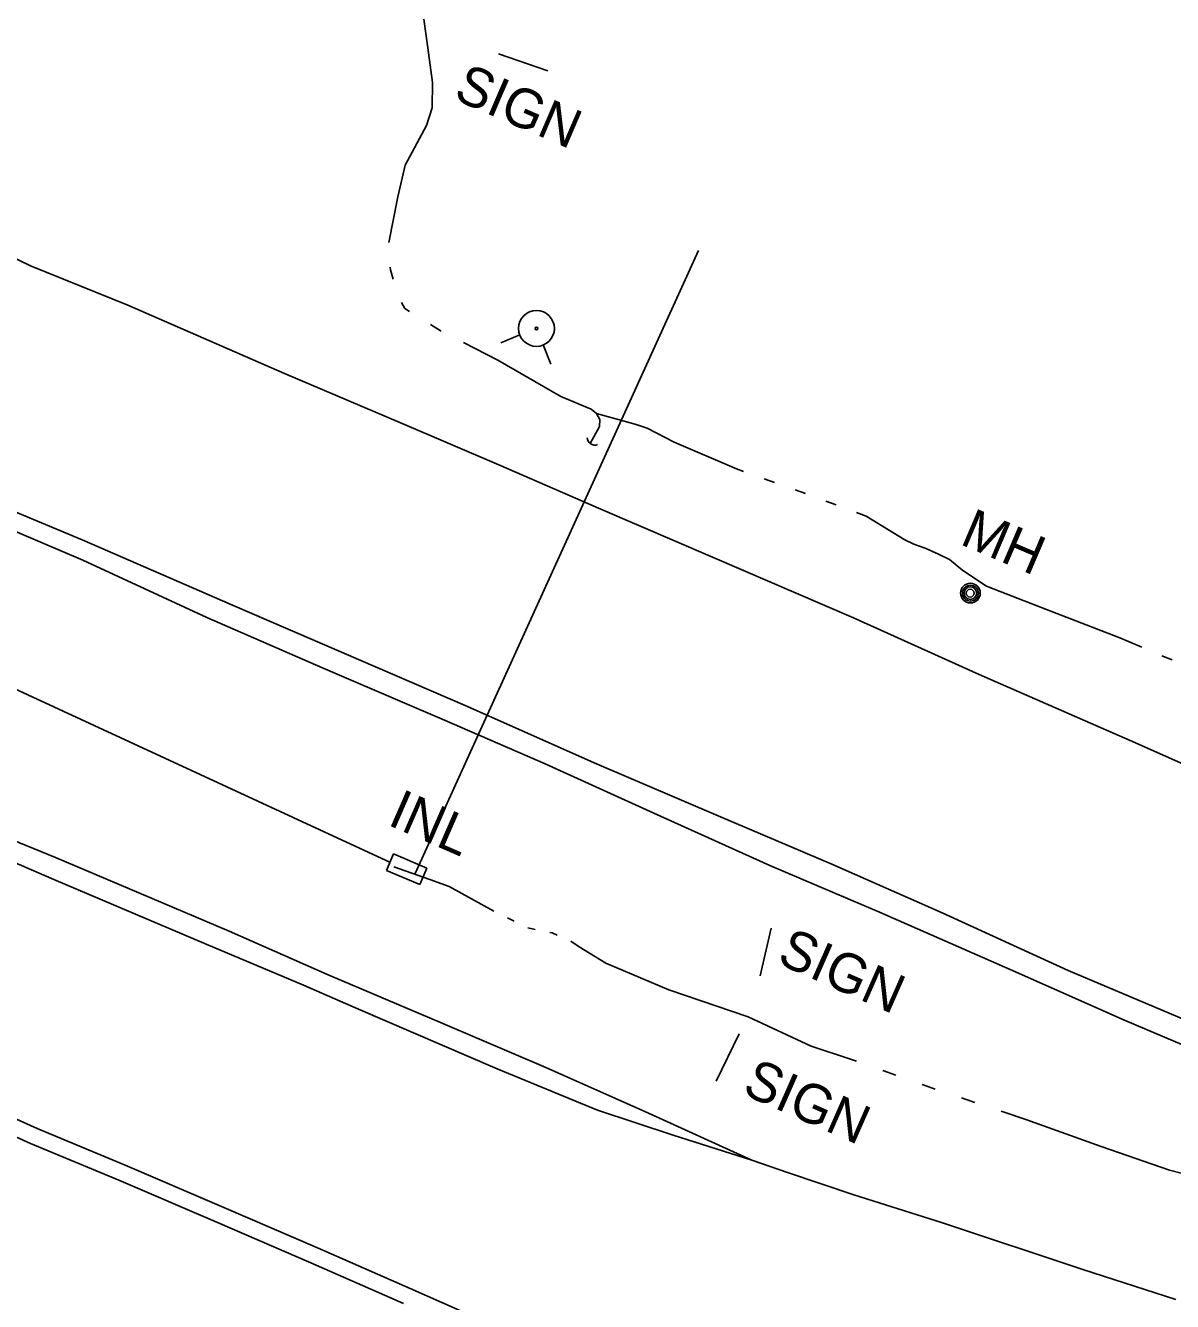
# Model space of a CAD drawing. Extents: x 589250 to 1188077, y 162953 to 363065.
# Drawn here: x 594428 to 594603.2, y 185235.1 to 185430 of the extents above; entities that cross this region are included whole.
import ezdxf

# ---------------------------------------------------------------- set-up
doc = ezdxf.new("R2010")
doc.units = 0
for name, color, linetype in [('E_DRN', 7, 'Continuous'), ('E_DRN_Pipe', 7, 'Continuous'), ('E_DRN_SS_UG', 7, 'Continuous'), ('E_DRN_Text', 7, 'Continuous'), ('E_RDWY', 7, 'Continuous'), ('E_RDWY_C_and_G', 7, 'Continuous'), ('E_RDWY_Gravel', 7, 'Continuous'), ('E_SGN', 7, 'Continuous'), ('E_SGN_Text', 7, 'Continuous'), ('E_UTL_MH', 7, 'Continuous'), ('E_UTL_MH_Text', 7, 'Continuous'), ('E_UTL_WHydrant', 7, 'Continuous'), ('E_WTR_FlowLine', 7, 'Continuous')]:
    doc.layers.add(name, color=color, linetype=linetype)

msp = doc.modelspace()

# ---------------------------------------------------------------- linework, layer by layer
at = {"layer": 'E_DRN'}
for p, q in [((594483.11, 185300.98), (594484.18, 185303.5)), ((594484.18, 185303.5), (594489.28, 185301.34)), ((594488.21, 185298.81), (594483.11, 185300.98)), ((594489.28, 185301.34), (594488.21, 185298.81))]:
    msp.add_line(p, q, dxfattribs=at)
msp.add_arc((594514.97, 185367.13), 1.18, 183.6091, 289.8694, dxfattribs=at)
at = {"layer": 'E_DRN_Pipe'}
msp.add_line((594403.59, 185339.24), (594483.75, 185302.19), dxfattribs=at)
at = {"layer": 'E_DRN_SS_UG'}
msp.add_lwpolyline([(594487.5, 185300.51), (594530.8, 185395.65)], dxfattribs=at)
at = {"layer": 'E_RDWY'}
for p, q in [((594428.73, 185393.33), (594418.32, 185398.34)), ((594443.64, 185387.3), (594428.73, 185393.33)), ((594467.55, 185376.89), (594443.64, 185387.3)), ((594485.16, 185369.42), (594467.55, 185376.89)), ((594500.27, 185362.93), (594485.16, 185369.42)), ((594515.87, 185356.16), (594500.27, 185362.93)), ((594436.63, 185351.46), (594420.98, 185358)), ((594532.96, 185348.83), (594515.87, 185356.16)), ((594459.62, 185341.48), (594436.63, 185351.46)), ((594554.45, 185339.55), (594532.96, 185348.83)), ((594476.26, 185334.31), (594459.62, 185341.48)), ((594573.67, 185330.89), (594554.45, 185339.55)), ((594495.5, 185326), (594476.26, 185334.31)), ((594596.73, 185320.83), (594573.67, 185330.89)), ((594514.87, 185317.43), (594495.5, 185326)), ((594609.83, 185315), (594596.73, 185320.83)), ((594534.14, 185309.18), (594514.87, 185317.43)), ((594551.17, 185301.93), (594534.14, 185309.18)), ((594432.33, 185299.59), (594414.88, 185307.06)), ((594568.04, 185294.51), (594551.17, 185301.93)), ((594455.61, 185289.71), (594432.33, 185299.59)), ((594587.28, 185285.68), (594568.04, 185294.51)), ((594470.44, 185283.43), (594455.61, 185289.71)), ((594609.49, 185276.28), (594587.28, 185285.68)), ((594478.87, 185279.78), (594470.44, 185283.43)), ((594500.04, 185270.65), (594478.87, 185279.78)), ((594515.36, 185264.33), (594500.04, 185270.65)), ((594526.93, 185260.54), (594515.36, 185264.33)), ((594538.92, 185256.74), (594526.93, 185260.54)), ((594544.4, 185254.81), (594538.92, 185256.74)), ((594554.51, 185251.44), (594544.4, 185254.81)), ((594568.09, 185247.12), (594554.51, 185251.44)), ((594589.52, 185240.02), (594568.09, 185247.12)), ((594603.7, 185235.43), (594589.52, 185240.02))]:
    msp.add_line(p, q, dxfattribs=at)
at = {"layer": 'E_RDWY_C_and_G'}
for p, q in [((594424.56, 185263.9), (594429.76, 185261.54)), ((594423.57, 185261.61), (594428.73, 185259.27)), ((594443.2, 185255.97), (594429.76, 185261.54)), ((594442.22, 185253.67), (594428.73, 185259.27)), ((594458.3, 185249.51), (594443.2, 185255.97)), ((594457.31, 185247.21), (594442.22, 185253.67)), ((594472.59, 185243.3), (594458.3, 185249.51)), ((594471.59, 185241.01), (594457.31, 185247.21)), ((594486.74, 185237.12), (594472.59, 185243.3)), ((594485.74, 185234.83), (594471.59, 185241.01)), ((594501.75, 185230.51), (594486.74, 185237.12))]:
    msp.add_line(p, q, dxfattribs=at)
at = {"layer": 'E_RDWY_Gravel'}
for p, q in [((594436.77, 185348.38), (594413.84, 185358.07)), ((594455.67, 185339.62), (594436.77, 185348.38)), ((594473.48, 185331.88), (594455.67, 185339.62)), ((594491.64, 185324.06), (594473.48, 185331.88)), ((594507.38, 185317.27), (594491.64, 185324.06)), ((594523.97, 185309.71), (594507.38, 185317.27)), ((594432.55, 185302.93), (594417.06, 185309.31)), ((594541.67, 185301.75), (594523.97, 185309.71)), ((594443.64, 185298.28), (594432.55, 185302.93)), ((594558.43, 185294.58), (594541.67, 185301.75)), ((594459.1, 185291.7), (594443.64, 185298.28)), ((594578.41, 185285.82), (594558.43, 185294.58)), ((594474.21, 185285.01), (594459.1, 185291.7)), ((594491.72, 185277.61), (594474.21, 185285.01)), ((594578.41, 185285.82), (594595.95, 185278.05)), ((594507.46, 185270.88), (594491.72, 185277.61)), ((594595.95, 185278.05), (594614.06, 185270.36)), ((594522.6, 185264.17), (594507.46, 185270.88)), ((594538.92, 185256.74), (594522.6, 185264.17))]:
    msp.add_line(p, q, dxfattribs=at)
at = {"layer": 'E_SGN'}
for p, q in [((594500.23, 185425.7), (594507.78, 185423.14)), ((594541.89, 185292.16), (594540.22, 185284.87)), ((594537.01, 185276.03), (594533.47, 185268.8))]:
    msp.add_line(p, q, dxfattribs=at)
at = {"layer": 'E_UTL_MH'}
for centre, radius in [((594572.34, 185343.34), 1.5), ((594572.34, 185343.33), 1.22), ((594572.33, 185343.33), 0.968), ((594572.3, 185343.33), 0.605)]:
    msp.add_circle(centre, radius, dxfattribs=at)
at = {"layer": 'E_UTL_WHydrant'}
for p, q in [((594503.52, 185382.77), (594500.58, 185381.59)), ((594507.05, 185381.26), (594508.22, 185378.31))]:
    msp.add_line(p, q, dxfattribs=at)
for radius in [2.74, 0.21]:
    msp.add_circle((594506.04, 185383.77), radius, dxfattribs=at)
at = {"layer": 'E_WTR_FlowLine'}
for p, q in [((594489.45, 185426.65), (594488.82, 185431.03)), ((594489.92, 185423.21), (594489.45, 185426.65)), ((594490.18, 185421.36), (594489.92, 185423.21)), ((594490.1, 185417.49), (594490.18, 185421.36)), ((594489.24, 185414.77), (594490.1, 185417.49)), ((594485.97, 185408.71), (594489.24, 185414.77)), ((594484.85, 185403.85), (594485.97, 185408.71)), ((594483.51, 185396.89), (594484.85, 185403.85)), ((594483.73, 185392.7), (594483.68, 185393.12)), ((594484.13, 185391.28), (594483.73, 185392.7)), ((594485.94, 185386.79), (594485.43, 185387.73)), ((594486.64, 185386.36), (594485.94, 185386.79)), ((594491.34, 185383.46), (594489.88, 185384.36)), ((594491.5, 185383.37), (594491.34, 185383.46)), ((594500.15, 185378.94), (594494.89, 185381.64)), ((594509.79, 185373.37), (594500.15, 185378.94)), ((594514.42, 185371.45), (594509.79, 185373.37)), ((594515.22, 185370.75), (594514.42, 185371.45)), ((594515.72, 185369.87), (594515.22, 185370.75)), ((594521.27, 185369.08), (594515.22, 185370.75)), ((594514.26, 185366.19), (594515.67, 185368.77)), ((594515.67, 185368.77), (594515.72, 185369.87)), ((594522.95, 185368.51), (594521.27, 185369.08)), ((594527.1, 185366.38), (594522.95, 185368.51)), ((594536.62, 185362.31), (594527.1, 185366.38)), ((594537.68, 185361.93), (594536.62, 185362.31)), ((594542.4, 185360.25), (594540.83, 185360.81)), ((594547.12, 185358.57), (594545.55, 185359.13)), ((594551.81, 185356.81), (594550.25, 185357.4)), ((594556.4, 185355.08), (594554.93, 185355.63)), ((594562.33, 185351.5), (594556.4, 185355.08)), ((594563.67, 185350.8), (594562.33, 185351.5)), ((594565.41, 185350.21), (594563.67, 185350.8)), ((594567.44, 185349.29), (594565.41, 185350.21)), ((594569.12, 185348.45), (594567.44, 185349.29)), ((594571.17, 185346.77), (594569.12, 185348.45)), ((594574.8, 185344.38), (594571.17, 185346.77)), ((594575.98, 185343.92), (594574.8, 185344.38)), ((594584.87, 185340.48), (594575.98, 185343.92)), ((594595.16, 185336.52), (594584.87, 185340.48)), ((594598.52, 185335.09), (594595.16, 185336.52)), ((594603.13, 185333.13), (594601.59, 185333.78)), ((594489.77, 185299.59), (594484.27, 185301.5)), ((594492.71, 185298.51), (594489.77, 185299.59)), ((594499.54, 185294.76), (594492.71, 185298.51)), ((594502.63, 185293.2), (594501.6, 185293.72)), ((594505.84, 185291.97), (594504.71, 185292.21)), ((594508.43, 185291.42), (594508.1, 185291.49)), ((594509.19, 185291.11), (594508.43, 185291.42)), ((594512.56, 185289.31), (594511.27, 185290.15)), ((594516.64, 185286.79), (594512.56, 185289.31)), ((594526.24, 185282.75), (594516.64, 185286.79)), ((594538.39, 185278.59), (594526.24, 185282.75)), ((594548, 185274.14), (594538.39, 185278.59)), ((594554.18, 185272.09), (594548, 185274.14)), ((594554.95, 185271.82), (594554.18, 185272.09)), ((594560.95, 185269.69), (594558.95, 185270.4)), ((594565.81, 185267.96), (594564.95, 185268.27)), ((594566.95, 185267.57), (594565.81, 185267.96)), ((594572.99, 185265.54), (594570.97, 185266.22)), ((594580.8, 185262.91), (594577.01, 185264.19)), ((594592.3, 185258.82), (594580.8, 185262.91)), ((594602.76, 185255.17), (594592.3, 185258.82)), ((594606.12, 185254.3), (594602.76, 185255.17))]:
    msp.add_line(p, q, dxfattribs=at)

# ---------------------------------------------------------------- texts
at = {"layer": 'E_DRN_Text'}
msp.add_text('INL', height=6, rotation=336.4043, dxfattribs=at).set_placement((594483.12, 185308.01))
at = {"layer": 'E_SGN_Text'}
for rotation, p in [(336.7127, (594493.16, 185418.88)), (336.1929, (594542.58, 185286.89)), (336.1929, (594537.27, 185266.92))]:
    msp.add_text('SIGN', height=6, rotation=rotation, dxfattribs=at).set_placement(p)
at = {"layer": 'E_UTL_MH_Text'}
msp.add_text('MH', height=6, rotation=336.9087, dxfattribs=at).set_placement((594570.55, 185350.88))

doc.saveas('drawing.dxf')
